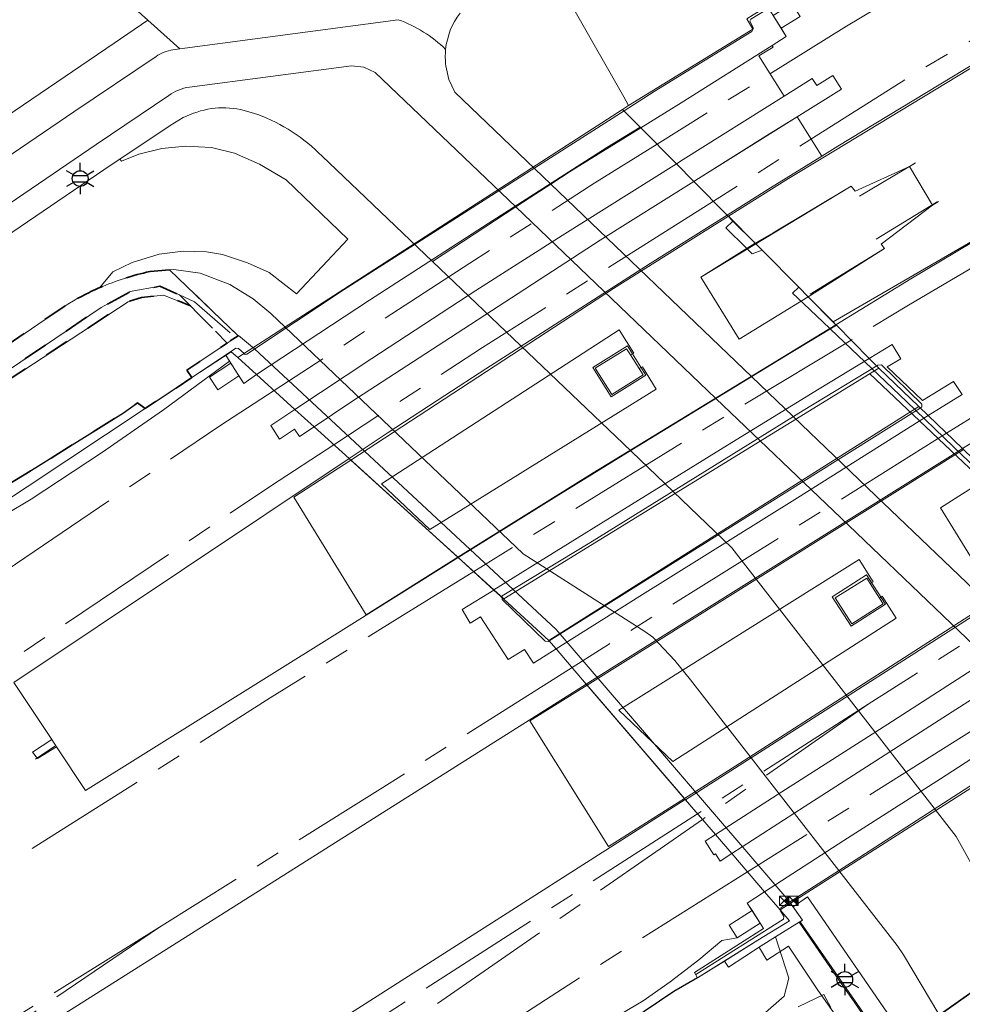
# Model space of a CAD drawing. Extents: x 105780 to 185197, y 477999 to 525027.
# Tile 271 of 562: x 107949 to 108025, y 478481 to 478561. Entities that reach past the tile are written whole.
import ezdxf
from ezdxf.enums import TextEntityAlignment as Align

# ---------------------------------------------------------------- set-up
doc = ezdxf.new("R2010")
doc.units = 0
doc.linetypes.add('AM-AS', pattern=[16, 10, -2, 2, -2])
doc.linetypes.add('XX-HIDDEN', pattern=[4, 2, -2])
for name, color, linetype, lineweight in [('B-GV-GR-GRAS_GAZON-G', 252, 'Continuous', 13), ('B-GV-GR-MATERIAALGRENS-G', 252, 'XX-HIDDEN', 35), ('B-RO-IE-MEUBILAIR_WEGMEUBILAIR-S', 252, 'Continuous', 25), ('B-RO-IE-TERREINAFSCHEIDING_KUNSTMATIG_HEKWERK-G', 252, 'IE-TERREINAFSCHEIDING-KUNSTMATIG', 18), ('B-RO-IE-TERREINAFSCHEIDING_KUNSTMATIG_SCHUTTING-G', 252, 'IE-TERREINAFSCHEIDING-KUNSTMATIG-DICHT', 18), ('B-WE-AM-AS_SPOOR-G', 252, 'AM-AS', 18), ('B-WE-KW-KUNSTWERK-GV', 170, 'Continuous', 18), ('B-WE-OG-BEBOUWING_OVERBOUWING-GV', 7, 'Continuous', 18), ('B-XX-KG-KADASTRAAL_BEBOUWING-G', 252, 'Continuous', 20), ('B1-WE-GW-TALUD_KRUIN-G', 252, 'Continuous', 25), ('B1-WE-IE-MEUBILAIR_WEGMEUBILAIR-G', 7, 'Continuous', 18), ('B1-WE-IE-MEUBILAIR_WEGMEUBILAIR-GV', 7, 'Continuous', 18), ('B1-WE-KW-KUNSTWERK_DEK-BRUG', 252, 'Continuous', 18), ('B1-WE-KW-KUNSTWERK_PERRON-GV', 252, 'Continuous', 18), ('B1-WE-OG-TERREIN_ERF-GV', 252, 'Continuous', 18), ('B1-WE-VH-VERHARDING_ASFALT-GV', 252, 'Continuous', 18), ('B1-WE-VH-VERHARDING_BETON-GV', 252, 'Continuous', 18), ('B1-WE-VH-VERHARDING_GESLOTEN-GV', 252, 'Continuous', 18), ('B1-WE-VH-VERHARDING_HALFVERHARDING-GV', 252, 'Continuous', 18), ('B1-WE-VH-VERHARDING_OPEN-GV', 252, 'Continuous', 18), ('B1-WE-VH-VERHARDING_SIERBESTRATING-GV', 252, 'Continuous', 18), ('B1-WE-VH-VERHARDING_STRAATBAKSTEEN-GV', 252, 'Continuous', 18), ('B1-WE-VH-VERHARDING_TEGEL-GV', 252, 'Continuous', 18), ('Default', 7, 'Continuous', 0)]:
    doc.layers.add(name, color=color, linetype=linetype, lineweight=lineweight)
doc.styles.add('NLCS-ISO', font='NLCS-ISO.ttf')
doc.linetypes.add('IE-TERREINAFSCHEIDING-KUNSTMATIG', pattern='A,4,[82,NLCS.SHX,S=0.75,R=90,X=0,Y=0],4,-2', length=10)
doc.linetypes.add('IE-TERREINAFSCHEIDING-KUNSTMATIG-DICHT', pattern='A,8,-1,[82,NLCS.SHX,S=0.75,R=90,X=0,Y=0],-1', length=10)

# ---------------------------------------------------------------- blocks, each defined once
blk = doc.blocks.new('B-SIE-WEG_LICHTMAST-SO')
at = {"ltscale": 0.1}
for p, q in [((0, 1.27), (0, 2.53)), ((-1.1, 0.63), (-2.19, 1.27)), ((1.1, 0.63), (2.19, 1.27)), ((-1.1, -0.63), (-2.19, -1.27)), ((0, -1.27), (0, -2.53)), ((1.1, -0.63), (2.19, -1.27))]:
    blk.add_line(p, q, dxfattribs=at)
at = {"flags": 128}
for points in [[(-1.16, 0.5), (1.16, 0.5)], [(-1.16, -0.5), (1.16, -0.5)]]:
    blk.add_lwpolyline(points, dxfattribs=at)
at = {"ltscale": 0.1}
blk.add_circle((0, 0), 1.27, dxfattribs=at)
at = {"style": 'NLCS-ISO'}
blk.add_attdef('TYPE', text='', height=1.8, dxfattribs=at).set_placement((0, 2.53), align=Align.BOTTOM_CENTER)
blk = doc.blocks.new('N-SKL-ET_OV_PUTKAST-SO')
at = {"ltscale": 0.5}
for points in [[(0, 0.375), (-0.375, 0), (0, -0.375)], [(0, 0.375), (-0.375, 0), (0, -0.375)], [(0.75, 0.375), (0.375, 0), (0.75, -0.375)], [(0.75, 0.375), (0.375, 0), (0.75, -0.375)]]:
    blk.add_hatch(color=256, dxfattribs=at).paths.add_polyline_path(points)
for p, q in [((-0.75, 0.375), (0, -0.375)), ((0, 0.375), (-0.75, -0.375)), ((0, 0.375), (0.75, -0.375)), ((0.75, 0.375), (0, -0.375))]:
    blk.add_line(p, q, dxfattribs=at)
at = {"ltscale": 0.5, "flags": 128}
for points in [[(-0.75, 0.375), (0, 0.375), (0, -0.375), (-0.75, -0.375)], [(0, 0.375), (0.75, 0.375), (0.75, -0.375), (0, -0.375)]]:
    blk.add_lwpolyline(points, close=True, dxfattribs=at)

msp = doc.modelspace()

# ---------------------------------------------------------------- linework, layer by layer
at = {"layer": 'B-GV-GR-GRAS_GAZON-G', "flags": 128}
for points in [[(107961.993, 478538.525), (107960.393, 478539.218), (107958.023, 478538.784), (107955.663, 478537.499), (107915.734, 478510.517), (107899.752, 478499.86), (107882.336, 478487.734), (107884.22, 478484.597), (107885.625, 478485.566), (107900.281, 478498.178), (107910.762, 478506.644), (107926.337, 478517.079), (107944.111, 478528.987), (107957.837, 478537.974), (107958.927, 478538.302), (107960.693, 478538.498), (107962.864, 478537.643)], [(107959.218, 478529.378), (107958.599, 478529.822), (107957.486, 478529.016), (107950.629, 478524.735), (107929.651, 478511.799), (107918.849, 478505.22), (107916.659, 478502.613), (107917.749, 478501.031), (107919.444, 478502.219), (107921.821, 478504.163), (107924.287, 478506.18)]]:
    msp.add_lwpolyline(points, close=True, dxfattribs=at)
msp.add_lwpolyline([(108007.058, 478478.798), (108010.694, 478481.994), (108011.09, 478483.453), (108010.003, 478486.775), (108008.857, 478486.068), (108006.212, 478484.337), (108005.893, 478484.829), (108003.734, 478483.486), (108001.808, 478482.367), (107991.17, 478475.213)], dxfattribs=at)
at = {"layer": 'B-GV-GR-MATERIAALGRENS-G', "flags": 128}
for points in [[(107899.752, 478499.86), (107915.734, 478510.517), (107955.663, 478537.499), (107958.023, 478538.784), (107960.393, 478539.218), (107961.993, 478538.525), (107962.864, 478537.643), (107965.829, 478534.64), (107966.719, 478535.234), (107966.718, 478535.235), (107961.181, 478540.532), (107959.592, 478540.402)], [(107952.78, 478537.653), (107944.611, 478532.087), (107927.037, 478520.181), (107914.765, 478511.846), (107904.778, 478505.032), (107893.834, 478497.605), (107883.325, 478490.436)]]:
    msp.add_lwpolyline(points, dxfattribs=at)
for points in [[(107959.592, 478540.402, 0.048707), (107955.567, 478539.108)], [(107955.567, 478539.108, 0.03628), (107952.78, 478537.653)]]:
    msp.add_lwpolyline(points, format="xyb", dxfattribs=at)
msp.add_lwpolyline([(107962.986, 478531.853), (107962.575, 478532.462), (107965.829, 478534.64), (107962.864, 478537.643), (107960.693, 478538.498), (107958.927, 478538.302), (107957.837, 478537.974), (107944.111, 478528.987), (107926.337, 478517.079), (107929.651, 478511.799), (107950.629, 478524.735), (107957.486, 478529.016), (107958.599, 478529.822), (107959.218, 478529.378)], close=True, dxfattribs=at)
at = {"layer": 'B-RO-IE-TERREINAFSCHEIDING_KUNSTMATIG_HEKWERK-G', "flags": 128}
for points in [[(107997.804, 478553.354), (108000.237, 478554.906), (108008.11, 478559.748), (108008.239, 478560.028), (108007.938, 478560.588), (108008.013, 478560.739), (108017.096, 478566.291)], [(108021.219, 478549.11), (108016.781, 478546.487)], [(108023.042, 478546.013), (108018.108, 478543.025)], [(107961.993, 478538.525), (107960.393, 478539.218), (107958.023, 478538.784), (107955.663, 478537.499), (107915.734, 478510.517), (107899.752, 478499.86), (107882.336, 478487.734), (107884.22, 478484.597), (107870.595, 478475.2), (107852.368, 478464.176), (107835.586, 478453.34), (107829.724, 478449.114), (107825.12, 478446.458), (107821.645, 478444.283), (107815.078, 478439.897), (107800.008, 478428.752), (107788.9, 478421.476), (107753.163, 478397.088), (107729.564, 478379.182), (107715.55, 478369.612), (107698.651, 478358.281), (107683.236, 478347.785), (107675.077, 478341.757), (107663.369, 478332.648), (107658.647, 478328.411), (107655.748, 478325.675), (107651.242, 478320.688), (107641.102, 478333.513), (107620.676, 478317.524), (107623.522, 478313.886), (107628.199, 478307.314), (107611.805, 478294.656), (107601.536, 478286.847), (107594.966, 478280.726)], [(107961.993, 478538.525), (107963.194, 478537.964), (107966.056, 478535.46)], [(107959.388, 478529.45), (107966.53, 478534.233), (107966.728, 478534.193), (107967.195, 478533.802)], [(108018.16, 478532.8), (108018.258, 478532.859), (108018.561, 478532.888), (108021.792, 478529.724), (108021.811, 478529.488), (108021.678, 478529.404)], [(107991.771, 478510.641), (107991.691, 478510.591), (107991.443, 478510.626), (107987.995, 478513.962), (107987.991, 478514.134)], [(107950.387, 478501.104), (107951.946, 478502.141)], [(108003.588, 478483.738), (108010.664, 478488.218), (108010.686, 478488.416), (108010.381, 478488.941), (108010.382, 478488.946)], [(108017.312, 478476.963), (108013.419, 478482.472), (108011.044, 478486.03), (108009.312, 478484.891), (108008.722, 478485.901)], [(108016.998, 478476.024), (108027.696, 478483.628), (108027.636, 478483.769), (108029.6, 478484.911)]]:
    msp.add_lwpolyline(points, dxfattribs=at)
at = {"layer": 'B-RO-IE-TERREINAFSCHEIDING_KUNSTMATIG_SCHUTTING-G', "flags": 128}
for points in [[(107997.684, 478553.474), (107998.176, 478553.777), (108008.191, 478559.943), (108007.704, 478560.768), (108008.213, 478561.105), (108010.497, 478562.465)], [(108010.456, 478560.015), (108011.985, 478560.969)], [(108010.456, 478560.015), (108010.878, 478559.342), (108009.732, 478558.622), (108002.398, 478554.015), (107999.153, 478552)], [(108002.026, 478549.09), (108002.565, 478549.43), (108010.703, 478554.548), (108012.966, 478555.972), (108013.326, 478555.395), (108014.624, 478556.212), (108015.323, 478555.094), (108011.745, 478552.886), (108003.794, 478547.898), (108003.433, 478547.67)], [(107968.192, 478532.097), (107977.285, 478538.107), (107986.857, 478544.273), (107996.425, 478550.391), (107999.105, 478552.039)], [(107971.282, 478529.294), (107977.47, 478533.401), (107985.853, 478538.889), (107992.828, 478543.303), (108002.026, 478549.09)], [(108003.979, 478539.949), (108016.112, 478547.279), (108016.418, 478546.878), (108020.796, 478548.864), (108021.287, 478549.158)], [(108003.433, 478547.67), (107995.882, 478542.932), (107984.351, 478535.449), (107975.797, 478529.883), (107972.836, 478527.885)], [(108023.147, 478546.047), (108022.665, 478545.76), (108018.535, 478542.607), (108018.785, 478542.266), (108012.81, 478538.574)], [(107966.718, 478535.235), (107966.728, 478535.242), (107968.015, 478534.184), (107992.344, 478511.541), (108011.089, 478489.689), (108012.187, 478488.122), (108011.913, 478487.953)], [(108017.568, 478533.398), (108019.398, 478534.527), (108020.104, 478533.374), (108018.999, 478532.727), (108021.855, 478529.999), (108024.345, 478531.552), (108025.041, 478530.486), (108022.309, 478528.796)], [(107966.679, 478533.469), (107966.161, 478533.939), (107962.986, 478531.853)], [(107965.727, 478533.654), (107966.127, 478533.023)], [(107966.127, 478533.023), (107964.412, 478531.895)], [(107987.323, 478514.741), (107991.005, 478517.032), (107998.978, 478521.986), (108006.494, 478526.629), (108013.516, 478530.939), (108017.568, 478533.398)], [(107965.077, 478530.882), (107966.776, 478531.999)], [(107966.776, 478531.999), (107967.17, 478531.379), (107968.192, 478532.097)], [(107988.121, 478514.016), (108018.347, 478532.611)], [(108043.546, 478508.186), (108043.171, 478507.949), (108017.616, 478532.161)], [(108021.546, 478529.531), (108018.347, 478532.611)], [(107962.986, 478531.853), (107959.218, 478529.378)], [(108021.546, 478529.531), (107991.738, 478510.679)], [(107971.282, 478529.294), (107969.348, 478527.991), (107970.032, 478526.884), (107971.255, 478527.703), (107971.667, 478527.111), (107972.836, 478527.885)], [(107992.328, 478509.992), (107999.084, 478514.253), (108011.777, 478522.178), (108022.309, 478528.796)], [(107987.311, 478514.733), (107984.753, 478513.167), (107985.416, 478512.071), (107986.243, 478512.575), (107988.473, 478509.125), (107989.794, 478509.948), (107990.511, 478508.85), (107992.328, 478509.992)], [(108005.166, 478495.026), (108010.514, 478498.465), (108019.065, 478503.917), (108027.058, 478509.077), (108036.52, 478515.124)], [(107991.738, 478510.679), (107988.11, 478514.003)], [(108037.998, 478513.702), (108036.102, 478512.492), (108024.245, 478504.91), (108012.313, 478497.257), (108006.481, 478493.494)], [(108009.125, 478490.411), (108015.502, 478494.545), (108023.299, 478499.513), (108028.735, 478503.027), (108034.543, 478506.732), (108040.973, 478510.84)], [(108042.444, 478509.424), (108010.383, 478488.945)], [(107948.629, 478507.278), (107951.693, 478502.678), (107952.076, 478502.101), (107954.42, 478498.582)], [(108005.166, 478495.026), (108004.336, 478494.492), (108005.049, 478493.398), (108005.18, 478493.484), (108005.552, 478492.894), (108006.481, 478493.494)], [(108009.125, 478490.411), (108007.722, 478489.506), (108008.115, 478488.894)], [(108006.274, 478487.72), (108008.115, 478488.894)], [(108008.762, 478487.889), (108009.041, 478487.456), (108003.469, 478483.917), (108003.734, 478483.486)], [(108006.212, 478484.337), (108008.857, 478486.068), (108010.003, 478486.775), (108011.913, 478487.953)], [(108006.915, 478486.712), (108008.762, 478487.889)], [(108003.734, 478483.486), (108008.59, 478486.507)]]:
    msp.add_lwpolyline(points, dxfattribs=at)
at = {"layer": 'B-WE-AM-AS_SPOOR-G', "flags": 128}
for points in [[(108248.001, 478673.42), (108246.629, 478672.916), (108231.656, 478667.128), (108217.773, 478661.622), (108199.536, 478654.09), (108190.264, 478650.149), (108174.269, 478643.202), (108159.934, 478636.727), (108149.831, 478632.043), (108140.915, 478627.836), (108120.787, 478618.054), (108101.647, 478608.371), (108085.434, 478599.838), (108067.653, 478590.197), (108058.275, 478585.016), (108045.316, 478577.594), (108040.705, 478575.052), (108025.443, 478566.083), (108015.739, 478560.172), (108000.463, 478550.668)], [(108250.263, 478667.776), (108243.346, 478665.156), (108228.284, 478659.291), (108210.395, 478652.073), (108187.827, 478642.484), (108174.214, 478636.524), (108159.058, 478629.639), (108136.252, 478618.84), (108122.709, 478612.19), (108107.926, 478604.706), (108093.171, 478597.095), (108067.591, 478583.244), (108058.912, 478578.352), (108021.421, 478556.502), (108005.001, 478546.086)], [(108254.922, 478656.146), (108236.277, 478648.311), (108200.116, 478632.132), (108187.722, 478626.423), (108163.958, 478615.14), (108154.517, 478610.553), (108132.967, 478599.797), (108111.351, 478588.635), (108088.823, 478576.614), (108056.865, 478558.887), (108044.572, 478551.792), (108020.732, 478537.687), (108016.098, 478534.882)], [(108256.48, 478652.257), (108248.42, 478648.908), (108237.365, 478644.004), (108201.644, 478627.472), (108165.325, 478609.692), (108127.439, 478589.472), (108098.62, 478573.247), (108060.91, 478550.395), (108029.564, 478530.969), (108023.795, 478527.367)], [(108000.463, 478550.668), (107995.461, 478547.556), (107985.379, 478541.085), (107969.603, 478530.817)], [(108005.001, 478546.086), (107986.397, 478534.285), (107974.42, 478526.448)], [(108016.098, 478534.882), (108005.709, 478528.592), (107985.691, 478516.223)], [(107969.603, 478530.817), (107965.311, 478528.024), (107864.19, 478459.52), (107835.298, 478439.774), (107810.071, 478422.355), (107799.345, 478414.798), (107778.622, 478400.002), (107754.83, 478382.889), (107722.632, 478359.287), (107713.466, 478352.492), (107687.502, 478332.988), (107663.322, 478314.589), (107635.553, 478293.042), (107612.393, 478274.843)], [(108023.795, 478527.367), (107996.635, 478510.406), (107993.615, 478508.491)], [(107974.42, 478526.448), (107969.411, 478523.171), (107945.299, 478506.987)], [(107985.691, 478516.223), (107979.748, 478512.551), (107969.299, 478506.032), (107945.732, 478491.109), (107929.649, 478480.853), (107882.862, 478450.782)], [(108034.949, 478516.637), (108017.482, 478505.529)], [(108039.489, 478512.268), (108025.934, 478503.463), (108007.748, 478492.016)], [(107993.615, 478508.491), (107978.158, 478498.687), (107960.368, 478487.556)], [(108017.482, 478505.529), (108003.735, 478496.694)], [(108017.482, 478505.529), (108004.121, 478496.244)], [(108003.735, 478496.694), (107977.051, 478479.546)], [(108004.121, 478496.244), (107977.973, 478478.073)], [(108007.748, 478492.016), (107994.718, 478483.814), (107969.298, 478467.383), (107949.255, 478454.612)], [(107960.368, 478487.556), (107919.613, 478462.085)], [(107960.368, 478487.556), (107920.582, 478460.525)]]:
    msp.add_lwpolyline(points, dxfattribs=at)
at = {"layer": 'B-WE-KW-KUNSTWERK-GV', "flags": 128}
for points in [[(108000.403, 478530.934), (107999.281, 478532.727), (107999.035, 478532.576), (107998.33, 478533.687), (107998.586, 478533.836), (107997.415, 478535.709), (107978.263, 478523.287), (107982.149, 478519.619)], [(108019.728, 478512.468), (108018.613, 478514.236), (108018.385, 478514.085), (108017.647, 478515.259), (108017.879, 478515.402), (108016.756, 478517.187), (107997.389, 478505.038), (108001.737, 478500.914)]]:
    msp.add_lwpolyline(points, close=True, dxfattribs=at)
at = {"layer": 'B-WE-OG-BEBOUWING_OVERBOUWING-GV', "flags": 128}
for points in [[(108006.217, 478544.859), (108006.417, 478544.657), (108008.374, 478542.68), (108008.933, 478542.117), (108011.876, 478539.145), (108012.646, 478538.367), (108014.657, 478536.337), (108014.871, 478536.121), (108020.923, 478539.813), (108042.115, 478552.438), (108063.844, 478565.031), (108057.921, 478575.632), (108042.786, 478566.967), (108030.046, 478559.408), (108013.819, 478549.576), (108011.043, 478547.894)], [(108006.217, 478544.859), (107996.965, 478539.041), (107975.791, 478525.204), (107984.424, 478517.373), (107995.307, 478524.188), (108014.871, 478536.121), (108012.646, 478538.367), (108011.876, 478539.145), (108008.933, 478542.117), (108008.374, 478542.68)], [(107994.836, 478507.068), (108002.666, 478497.941), (108007.096, 478500.746), (108033.702, 478517.837), (108031.53, 478519.925), (108030.76, 478520.665), (108027.66, 478523.648), (108027.367, 478523.93), (108025.151, 478526.062)], [(107984.424, 478517.373), (107984.346, 478517.444), (107975.791, 478525.204), (107971.21, 478522.211), (107977.023, 478512.739)], [(107994.836, 478507.068), (107990.226, 478504.18), (107996.542, 478494.063), (108002.666, 478497.941)]]:
    msp.add_lwpolyline(points, close=True, dxfattribs=at)
at = {"layer": 'B-XX-KG-KADASTRAAL_BEBOUWING-G', "flags": 128}
for points in [[(108010.73, 478562.623), (108010.336, 478563.968), (108017.079, 478568.158), (108015.197, 478571.15), (108014.024, 478573.015), (108014.417, 478573.368), (108002.97, 478569.477), (108003.319, 478568.93), (108001.452, 478568.103), (108000, 478567.459), (107998.329, 478566.719), (107996.016, 478565.694), (107992.341, 478564.065), (107997.779, 478554.477), (107998.176, 478553.777), (108008.191, 478559.943), (108007.704, 478560.768), (108008.218, 478561.097), (108008.213, 478561.105)], [(108020.444, 478478.549), (108012.581, 478490.001), (108011.43, 478489.203), (108012.187, 478488.122), (108011.994, 478488.003), (108019.175, 478477.643)]]:
    msp.add_lwpolyline(points, close=True, dxfattribs=at)
at = {"layer": 'B1-WE-GW-TALUD_KRUIN-G', "flags": 128}
for points in [[(107929.651, 478511.799), (107950.629, 478524.735), (107957.486, 478529.016), (107958.599, 478529.822), (107959.218, 478529.378)], [(108003.734, 478483.486), (108001.808, 478482.367), (107991.17, 478475.213), (107987.655, 478472.85), (107981.058, 478469.048), (107971.055, 478462.432), (107963.634, 478457.551), (107956.874, 478453.004), (107956.262, 478451.895)]]:
    msp.add_lwpolyline(points, dxfattribs=at)
at = {"layer": 'B1-WE-IE-MEUBILAIR_WEGMEUBILAIR-G', "flags": 128}
for points in [[(107967.195, 478533.802), (107967.282, 478533.729), (107967.402, 478533.736), (107975.258, 478538.97), (107997.804, 478553.354)], [(107987.988, 478514.264), (107995.035, 478518.54), (108012.229, 478529.205), (108018.16, 478532.8)], [(108021.678, 478529.404), (108010.93, 478522.64), (107991.771, 478510.641)], [(107987.991, 478514.134), (107987.988, 478514.264)], [(108010.382, 478488.946), (108010.452, 478489.159), (108016.794, 478493.207), (108033.162, 478503.767), (108042.288, 478509.574)]]:
    msp.add_lwpolyline(points, dxfattribs=at)
at = {"layer": 'B1-WE-IE-MEUBILAIR_WEGMEUBILAIR-GV', "flags": 128}
for points in [[(108011.351, 478561.982), (108009.822, 478561.028), (108010.456, 478560.015), (108011.985, 478560.969)], [(107965.077, 478530.882), (107966.776, 478531.999), (107966.127, 478533.023), (107964.412, 478531.895)], [(108006.274, 478487.72), (108006.915, 478486.712), (108008.762, 478487.889), (108008.115, 478488.894)]]:
    msp.add_lwpolyline(points, close=True, dxfattribs=at)
at = {"layer": 'B1-WE-KW-KUNSTWERK_DEK-BRUG', "flags": 128}
msp.add_lwpolyline([(107968.192, 478532.097), (107971.282, 478529.294), (107972.836, 478527.885), (107975.651, 478525.331), (107975.791, 478525.204), (107984.346, 478517.444), (107984.424, 478517.373), (107984.439, 478517.359), (107987.323, 478514.741), (107988.121, 478514.016), (108018.345, 478532.613), (108017.568, 478533.398), (108014.911, 478536.081), (108014.871, 478536.121), (108014.661, 478536.333), (108014.656, 478536.338), (108013.253, 478537.755), (108012.646, 478538.367), (108011.876, 478539.145), (108008.933, 478542.117), (108008.374, 478542.68), (108006.417, 478544.657), (108006.119, 478544.958), (108003.433, 478547.67), (108002.026, 478549.09), (107999.153, 478552), (107999.105, 478552.039), (107997.684, 478553.474), (107966.679, 478533.469)], close=True, dxfattribs=at)
for points in [[(108025.079, 478526.131), (108022.309, 478528.796), (108021.546, 478529.531), (107991.738, 478510.679), (107992.328, 478509.992), (107994.757, 478507.16), (107994.836, 478507.068), (108002.666, 478497.941), (108002.742, 478497.852), (108002.758, 478497.833), (108005.166, 478495.026), (108006.481, 478493.494), (108009.125, 478490.411), (108010.383, 478488.945), (108042.444, 478509.424)], [(108080.045, 478515.491), (108060.075, 478502.195), (108059.228, 478501.631), (108057.807, 478500.697), (108056.999, 478501.468), (108056.138, 478500.929), (108054.749, 478502.839), (108052.339, 478501.037), (108046.83, 478497.417), (108043.982, 478495.545), (108039.86, 478492.836), (108033.9, 478488.686), (108029.653, 478485.046), (108019.175, 478477.643)]]:
    msp.add_lwpolyline(points, dxfattribs=at)
at = {"layer": 'B1-WE-KW-KUNSTWERK_PERRON-GV', "flags": 128}
msp.add_lwpolyline([(108034.496, 478562.269), (108028.312, 478558.552), (108015.044, 478550.506), (108013.74, 478549.702), (108009.603, 478547.149), (108006.399, 478545.134), (108006.119, 478544.958), (108006.561, 478544.476), (108008.374, 478542.68), (108009.809, 478543.533), (108016.112, 478547.279), (108016.418, 478546.878), (108020.796, 478548.864), (108022.665, 478545.76), (108018.535, 478542.607), (108018.785, 478542.266), (108012.855, 478538.5), (108012.646, 478538.367), (108013.249, 478537.759), (108014.656, 478536.338), (108041.789, 478552.093), (108076.16, 478571.58)], dxfattribs=at)
for points in [[(108003.979, 478539.949), (108008.374, 478542.68), (108006.417, 478544.657), (108006.119, 478544.958), (107999.899, 478541.046), (107986.668, 478532.564), (107983.376, 478530.418), (107978.792, 478527.42), (107975.651, 478525.331), (107975.791, 478525.204), (107984.346, 478517.444), (107984.424, 478517.373), (107984.439, 478517.359), (107992.33, 478522.26), (107998.442, 478526.032), (108011.143, 478533.806), (108014.911, 478536.081), (108014.871, 478536.121), (108014.661, 478536.333), (108014.656, 478536.338), (108013.253, 478537.755), (108012.646, 478538.367), (108007.073, 478534.963)], [(107999.035, 478532.576), (107999.281, 478532.727), (108000.403, 478530.934), (107982.149, 478519.619), (107978.263, 478523.287), (107997.415, 478535.709), (107998.586, 478533.836), (107998.33, 478533.687)], [(108023.295, 478521.346), (108027.367, 478523.93), (108025.151, 478526.062), (108025.079, 478526.131), (108024.112, 478525.527), (108006.623, 478514.595), (107996.999, 478508.568), (107994.757, 478507.16), (107994.836, 478507.068), (108002.666, 478497.941), (108002.742, 478497.852), (108002.758, 478497.833), (108033.839, 478517.704), (108033.702, 478517.837), (108033.697, 478517.841), (108031.53, 478519.925), (108026.289, 478516.523)], [(107951.693, 478502.678), (107952.076, 478502.101), (107954.42, 478498.582), (107974.299, 478510.983), (107984.439, 478517.359), (107975.651, 478525.331), (107948.629, 478507.278)], [(108018.385, 478514.085), (108018.613, 478514.236), (108019.728, 478512.468), (108001.737, 478500.914), (107997.389, 478505.038), (108016.756, 478517.187), (108017.879, 478515.402), (108017.647, 478515.259)], [(107957.856, 478472.731), (107958.27, 478472.092), (107959.483, 478470.223), (108002.742, 478497.852), (107994.757, 478507.16), (107952.745, 478480.61)]]:
    msp.add_lwpolyline(points, close=True, dxfattribs=at)
at = {"layer": 'B1-WE-OG-TERREIN_ERF-GV', "flags": 128}
msp.add_lwpolyline([(107909.439, 478546.203), (107918.864, 478532.294), (107919.717, 478532.919), (107919.377, 478533.413), (107919.507, 478533.493), (107956.716, 478558.821), (107959.428, 478560.673), (107953.824, 478565.722), (107952.869, 478564.641), (107951.984, 478565.443), (107989.13, 478606.63), (107988.316, 478607.379), (107993.928, 478613.578), (107993.991, 478613.521)], dxfattribs=at)
at = {"layer": 'B1-WE-VH-VERHARDING_ASFALT-GV', "flags": 128}
for points in [[(107955.567, 478539.108), (107956.605, 478540.369), (107958.164, 478541.127), (107960.354, 478541.798), (107962.284, 478542.042), (107964.166, 478541.99), (107965.439, 478541.782), (107967.471, 478541.111), (107969.217, 478540.339), (107971.418, 478538.601), (107975.56, 478543.025), (107970.574, 478547.809), (107968.438, 478549.061), (107966.423, 478549.944), (107964.571, 478550.397), (107962.472, 478550.521), (107960.574, 478550.328), (107958.7, 478549.868), (107957.304, 478549.312), (107957.173, 478549.451), (107956.47, 478548.992), (107895.436, 478507.417)], [(107927.037, 478520.181), (107944.611, 478532.087), (107952.78, 478537.653)]]:
    msp.add_lwpolyline(points, dxfattribs=at)
at = {"layer": 'B1-WE-VH-VERHARDING_ASFALT-GV'}
msp.add_lwpolyline([(107952.78, 478537.653, -0.03628), (107955.567, 478539.108)], format="xyb", dxfattribs=at)
at = {"layer": 'B1-WE-VH-VERHARDING_BETON-GV'}
for points in [[(107967.755, 478553.214, 0.179449), (107963.124, 478553.161)], [(107973.474, 478549.701, 0.109908), (107968.287, 478553.06)], [(107955.567, 478539.108, -0.048707), (107959.592, 478540.402)]]:
    msp.add_lwpolyline(points, format="xyb", dxfattribs=at)
at = {"layer": 'B1-WE-VH-VERHARDING_BETON-GV', "flags": 128}
for points in [[(107963.124, 478553.161), (107962.284, 478552.81), (107961.243, 478552.178), (107957.173, 478549.451), (107957.304, 478549.312), (107958.7, 478549.868), (107960.574, 478550.328), (107962.472, 478550.521), (107964.571, 478550.397), (107966.423, 478549.944), (107968.438, 478549.061), (107970.574, 478547.809), (107975.56, 478543.025), (107971.418, 478538.601), (107969.217, 478540.339), (107967.471, 478541.111), (107965.439, 478541.782), (107964.166, 478541.99), (107962.284, 478542.042), (107960.354, 478541.798), (107958.164, 478541.127), (107956.605, 478540.369), (107955.567, 478539.108)], [(107968.287, 478553.06), (107967.755, 478553.214)], [(107982.364, 478541.22), (107976.384, 478546.929), (107973.474, 478549.701)], [(108032.174, 478481.196), (108024.577, 478494.857), (108006.489, 478518.142), (107997.732, 478526.551), (107982.364, 478541.22)], [(107959.592, 478540.402), (107961.181, 478540.532), (107961.518, 478540.565), (107963.656, 478540.267), (107966.043, 478539.373), (107967.933, 478538.216), (107969.336, 478537.023), (107989.672, 478517.659), (107999.483, 478511.405), (108000.128, 478510.938), (108001.909, 478509.059), (108003.159, 478507.487), (108019.811, 478486.075), (108020.32, 478485.342), (108032.312, 478465.215)], [(108052.368, 478477.033), (108061.045, 478483.092), (108063.153, 478484.564), (108063.23, 478485.142), (108065.694, 478487.025), (108068.06, 478488.726), (108066.463, 478491.038), (108067.263, 478491.588), (108059.259, 478499.048), (108059.777, 478499.452), (108059.195, 478500.237), (108058.611, 478499.929), (108057.807, 478500.697), (108056.999, 478501.468), (108056.138, 478500.929), (108054.749, 478502.839), (108052.339, 478501.037), (108046.83, 478497.417), (108043.982, 478495.545), (108039.86, 478492.836), (108033.9, 478488.686), (108029.653, 478485.046), (108020.444, 478478.549)]]:
    msp.add_lwpolyline(points, dxfattribs=at)
at = {"layer": 'B1-WE-VH-VERHARDING_GESLOTEN-GV', "flags": 128}
for points in [[(108008.218, 478561.097), (108007.704, 478560.768), (108008.191, 478559.943), (107998.176, 478553.777), (107997.684, 478553.474), (107999.105, 478552.039), (107999.153, 478552), (108002.398, 478554.015), (108009.732, 478558.622), (108010.878, 478559.342), (108009.822, 478561.028), (108009.544, 478561.472), (108017.231, 478566.135), (108017.034, 478566.445), (108011.953, 478563.35), (108010.735, 478562.608), (108010.73, 478562.623), (108008.213, 478561.105)], [(108002.026, 478549.09), (108003.433, 478547.67), (108003.794, 478547.898), (108009.52, 478551.513), (108011.745, 478552.886), (108015.323, 478555.094), (108014.624, 478556.212), (108013.326, 478555.395), (108012.966, 478555.972), (108010.703, 478554.548), (108002.565, 478549.43)], [(107999.105, 478552.039), (107997.684, 478553.474), (107966.679, 478533.469), (107968.192, 478532.097), (107977.285, 478538.107), (107986.857, 478544.273), (107996.425, 478550.391)], [(108002.026, 478549.09), (107992.828, 478543.303), (107985.853, 478538.889), (107977.47, 478533.401), (107971.282, 478529.294), (107972.836, 478527.885), (107975.797, 478529.883), (107984.351, 478535.449), (107995.882, 478542.932), (108003.433, 478547.67)], [(108008.374, 478542.68), (108008.933, 478542.117), (108011.876, 478539.145), (108012.646, 478538.367), (108012.855, 478538.5), (108018.785, 478542.266), (108018.535, 478542.607), (108022.665, 478545.76), (108020.796, 478548.864), (108016.418, 478546.878), (108016.112, 478547.279), (108009.809, 478543.533)], [(108006.561, 478544.476), (108006.005, 478543.929), (108006.036, 478543.897), (108007.609, 478542.338), (108008.127, 478541.825), (108008.933, 478542.117), (108008.374, 478542.68)], [(108012.646, 478538.367), (108011.876, 478539.145), (108008.933, 478542.117), (108008.374, 478542.68), (108003.979, 478539.949), (108007.073, 478534.963)], [(108021.546, 478529.531), (108018.347, 478532.611), (108018.345, 478532.613), (108017.568, 478533.398), (108014.911, 478536.081), (108014.871, 478536.121), (108014.656, 478536.338), (108013.249, 478537.759), (108012.646, 478538.367), (108011.876, 478539.145), (108011.378, 478538.663), (108012.266, 478537.823), (108014.373, 478535.817), (108014.437, 478535.756), (108020.56, 478529.927), (108024.345, 478526.277), (108026.225, 478524.464), (108026.674, 478524.032), (108027.253, 478523.473), (108027.66, 478523.648), (108027.367, 478523.93), (108025.151, 478526.062), (108025.079, 478526.131), (108022.309, 478528.796)], [(108012.187, 478488.122), (108011.089, 478489.689), (107992.344, 478511.541), (107968.015, 478534.184), (107966.728, 478535.242), (107966.718, 478535.235), (107966.719, 478535.234), (107965.829, 478534.64), (107962.575, 478532.462), (107962.986, 478531.853), (107965.727, 478533.654), (107966.161, 478533.939), (107966.56, 478533.577), (107966.679, 478533.469), (107968.192, 478532.097), (107971.282, 478529.294), (107972.836, 478527.885), (107975.651, 478525.331), (107984.439, 478517.359), (107987.311, 478514.733), (107988.11, 478514.003), (107991.738, 478510.679), (107992.328, 478509.992), (107994.757, 478507.16), (108002.742, 478497.852), (108005.166, 478495.026), (108006.481, 478493.494), (108009.125, 478490.411), (108010.383, 478488.945), (108011.123, 478488.082), (108008.59, 478486.507), (108005.893, 478484.829), (108006.212, 478484.337), (108008.857, 478486.068), (108010.003, 478486.775), (108011.913, 478487.953)], [(107995.489, 478532.616), (107998.015, 478534.185), (107998.33, 478533.687), (107998.586, 478533.836), (107997.415, 478535.709), (107978.263, 478523.287), (107982.149, 478519.619), (108000.403, 478530.934), (107999.281, 478532.727), (107999.035, 478532.576), (107999.342, 478532.091), (107996.825, 478530.501)], [(107999.55, 478532.043), (107998.074, 478534.411), (107995.282, 478532.671), (107996.758, 478530.303)], [(108018.347, 478532.611), (108021.546, 478529.531), (108022.309, 478528.796), (108025.041, 478530.486), (108024.345, 478531.552), (108021.855, 478529.999), (108018.999, 478532.727), (108020.104, 478533.374), (108019.398, 478534.527), (108017.568, 478533.398), (108018.345, 478532.613)], [(107968.192, 478532.097), (107966.679, 478533.469), (107966.56, 478533.577), (107966.161, 478533.939), (107965.727, 478533.654), (107966.026, 478533.182), (107967.17, 478531.379)], [(107999.035, 478532.576), (107998.33, 478533.687), (107998.015, 478534.185), (107995.489, 478532.616), (107996.825, 478530.501), (107999.342, 478532.091)], [(108017.568, 478533.398), (108013.516, 478530.939), (108006.494, 478526.629), (107998.978, 478521.986), (107991.005, 478517.032), (107987.323, 478514.741), (107988.121, 478514.016), (108018.345, 478532.613)], [(107991.738, 478510.679), (107992.328, 478509.992), (107999.084, 478514.253), (108011.777, 478522.178), (108022.309, 478528.796), (108021.546, 478529.531)], [(107972.836, 478527.885), (107971.282, 478529.294), (107969.348, 478527.991), (107970.032, 478526.884), (107971.255, 478527.703), (107971.667, 478527.111)], [(108027.367, 478523.93), (108023.295, 478521.346), (108026.289, 478516.523), (108031.53, 478519.925), (108030.76, 478520.665), (108027.66, 478523.648)], [(108017.368, 478515.701), (108017.647, 478515.259), (108017.879, 478515.402), (108016.756, 478517.187), (107997.389, 478505.038), (108001.737, 478500.914), (108019.728, 478512.468), (108018.613, 478514.236), (108018.385, 478514.085), (108018.683, 478513.612), (108016.151, 478512.004), (108014.824, 478514.098)], [(108018.87, 478513.602), (108017.349, 478515.968), (108014.576, 478514.184), (108016.097, 478511.818)], [(108018.385, 478514.085), (108017.647, 478515.259), (108017.368, 478515.701), (108014.824, 478514.098), (108016.151, 478512.004), (108018.683, 478513.612)], [(107991.738, 478510.679), (107988.11, 478514.003), (107987.311, 478514.733), (107984.753, 478513.167), (107985.416, 478512.071), (107986.243, 478512.575), (107988.473, 478509.125), (107989.794, 478509.948), (107990.511, 478508.85), (107992.328, 478509.992)], [(108006.481, 478493.494), (108012.313, 478497.257), (108024.245, 478504.91), (108036.102, 478512.492), (108037.998, 478513.702), (108036.52, 478515.124), (108027.058, 478509.077), (108019.065, 478503.917), (108010.514, 478498.465), (108005.166, 478495.026)], [(108040.973, 478510.84), (108034.543, 478506.732), (108028.735, 478503.027), (108023.299, 478499.513), (108015.502, 478494.545), (108009.125, 478490.411), (108010.383, 478488.945), (108042.444, 478509.424)], [(108005.166, 478495.026), (108004.336, 478494.492), (108005.049, 478493.398), (108005.18, 478493.484), (108005.552, 478492.894), (108006.481, 478493.494)], [(108008.59, 478486.507), (108011.123, 478488.082), (108010.383, 478488.945), (108009.125, 478490.411), (108007.722, 478489.506), (108008.762, 478487.889), (108009.041, 478487.456), (108003.469, 478483.917), (108003.734, 478483.486), (108005.893, 478484.829)]]:
    msp.add_lwpolyline(points, close=True, dxfattribs=at)
at = {"layer": 'B1-WE-VH-VERHARDING_HALFVERHARDING-GV', "flags": 128}
for points in [[(108076.16, 478571.58), (108041.789, 478552.093), (108014.656, 478536.338), (108014.871, 478536.121), (108014.911, 478536.081), (108017.568, 478533.398), (108019.398, 478534.527), (108020.104, 478533.374), (108018.999, 478532.727), (108021.855, 478529.999), (108024.345, 478531.552), (108025.041, 478530.486), (108022.309, 478528.796), (108025.079, 478526.131), (108081.122, 478560.78)], [(108009.822, 478561.028), (108010.878, 478559.342), (108009.732, 478558.622), (108009.81, 478558.495), (108008.675, 478557.784), (108010.703, 478554.548), (108012.966, 478555.972), (108013.326, 478555.395), (108014.624, 478556.212), (108015.323, 478555.094), (108011.745, 478552.886), (108013.74, 478549.702), (108015.044, 478550.506), (108028.312, 478558.552), (108034.496, 478562.269)], [(107952.745, 478480.61), (107994.757, 478507.16), (107992.328, 478509.992), (107990.511, 478508.85), (107989.794, 478509.948), (107988.473, 478509.125), (107986.243, 478512.575), (107985.416, 478512.071), (107984.753, 478513.167), (107987.311, 478514.733), (107984.439, 478517.359), (107974.299, 478510.983), (107954.42, 478498.582), (107952.076, 478502.101), (107950.549, 478501.155), (107950.15, 478501.673), (107951.693, 478502.678), (107948.629, 478507.278), (107975.651, 478525.331), (107972.836, 478527.885), (107971.667, 478527.111), (107971.255, 478527.703), (107970.032, 478526.884), (107969.348, 478527.991), (107971.282, 478529.294), (107968.192, 478532.097), (107967.17, 478531.379), (107966.026, 478533.182), (107960.707, 478529.248), (107955.702, 478525.786), (107950.023, 478522.068), (107943.803, 478518.357)], [(107993.03, 478477.879), (107999.336, 478481.626), (108001.521, 478483.156), (108003.818, 478484.938), (108005.685, 478486.493), (108006.915, 478486.712), (108008.762, 478487.889), (108007.722, 478489.506), (108009.125, 478490.411), (108006.481, 478493.494), (108005.552, 478492.894), (108005.18, 478493.484), (108005.049, 478493.398), (108004.336, 478494.492), (108005.166, 478495.026), (108002.742, 478497.852), (107959.483, 478470.223)]]:
    msp.add_lwpolyline(points, dxfattribs=at)
for points in [[(108010.703, 478554.548), (108008.675, 478557.784), (108009.81, 478558.495), (108009.732, 478558.622), (108002.398, 478554.015), (107999.153, 478552), (108002.026, 478549.09), (108002.565, 478549.43)], [(108013.74, 478549.702), (108011.745, 478552.886), (108009.52, 478551.513), (108003.794, 478547.898), (108003.433, 478547.67), (108006.119, 478544.958), (108006.399, 478545.134), (108009.603, 478547.149)], [(107971.282, 478529.294), (107977.47, 478533.401), (107985.853, 478538.889), (107992.828, 478543.303), (108002.026, 478549.09), (107999.153, 478552), (107999.105, 478552.039), (107996.425, 478550.391), (107986.857, 478544.273), (107977.285, 478538.107), (107968.192, 478532.097)], [(107972.836, 478527.885), (107975.651, 478525.331), (107978.792, 478527.42), (107983.376, 478530.418), (107986.668, 478532.564), (107999.899, 478541.046), (108006.119, 478544.958), (108003.433, 478547.67), (107995.882, 478542.932), (107984.351, 478535.449), (107975.797, 478529.883)], [(108014.911, 478536.081), (108011.143, 478533.806), (107998.442, 478526.032), (107992.33, 478522.26), (107984.439, 478517.359), (107987.323, 478514.741), (107991.005, 478517.032), (107998.978, 478521.986), (108006.494, 478526.629), (108013.516, 478530.939), (108017.568, 478533.398)], [(108025.079, 478526.131), (108022.309, 478528.796), (108011.777, 478522.178), (107999.084, 478514.253), (107992.328, 478509.992), (107994.757, 478507.16), (107996.999, 478508.568), (108006.623, 478514.595), (108024.112, 478525.527)], [(108036.52, 478515.124), (108033.839, 478517.704), (108002.758, 478497.833), (108005.166, 478495.026), (108010.514, 478498.465), (108019.065, 478503.917), (108027.058, 478509.077)], [(108037.998, 478513.702), (108036.102, 478512.492), (108024.245, 478504.91), (108012.313, 478497.257), (108006.481, 478493.494), (108009.125, 478490.411), (108015.502, 478494.545), (108023.299, 478499.513), (108028.735, 478503.027), (108034.543, 478506.732), (108040.973, 478510.84)]]:
    msp.add_lwpolyline(points, close=True, dxfattribs=at)
at = {"layer": 'B1-WE-VH-VERHARDING_OPEN-GV', "flags": 128}
msp.add_lwpolyline([(107951.693, 478502.678), (107950.15, 478501.673), (107950.549, 478501.155), (107952.076, 478502.101)], close=True, dxfattribs=at)
msp.add_lwpolyline([(108014.48, 478481.087), (108013.894, 478482.143), (108011.846, 478481.141)], dxfattribs=at)
at = {"layer": 'B1-WE-VH-VERHARDING_SIERBESTRATING-GV', "flags": 128}
msp.add_lwpolyline([(107993.991, 478613.521), (107993.928, 478613.578), (107988.316, 478607.379), (107989.13, 478606.63), (107951.984, 478565.443), (107952.869, 478564.641), (107953.824, 478565.722), (107959.428, 478560.673), (107962.017, 478558.342), (107979.612, 478560.703)], dxfattribs=at)
at = {"layer": 'B1-WE-VH-VERHARDING_STRAATBAKSTEEN-GV', "flags": 128}
for points in [[(107983.448, 478556.986), (107983.7, 478555.886), (107984.161, 478554.857), (107991.896, 478547.447), (107993.549, 478548.52), (107999.153, 478552), (107999.105, 478552.039), (107997.684, 478553.474), (107998.176, 478553.777), (107997.779, 478554.477), (107992.341, 478564.065), (107996.016, 478565.694), (107998.329, 478566.719), (108000, 478567.459), (108001.452, 478568.103), (108003.319, 478568.93), (108002.97, 478569.477), (108014.417, 478573.368), (108015.253, 478573.699), (108011.57, 478580.527), (108025.245, 478595.675), (108023.06, 478638.235), (108019.604, 478638.065), (108021.37, 478603.622)], [(108026.225, 478524.464), (108024.345, 478526.277), (108020.56, 478529.927), (108014.437, 478535.756), (108014.373, 478535.817), (108012.266, 478537.823), (108011.378, 478538.663), (108011.876, 478539.145), (108008.933, 478542.117), (108008.127, 478541.825), (108007.609, 478542.338), (108006.036, 478543.897), (108006.005, 478543.929), (108006.561, 478544.476), (108006.119, 478544.958), (108003.433, 478547.67), (108002.026, 478549.09), (107999.153, 478552), (107993.549, 478548.52), (107991.896, 478547.447), (108008.102, 478531.922), (108018.077, 478522.366), (108034.58, 478506.556)], [(108057.19, 478480.4), (108052.577, 478484.823), (108047.095, 478490.078), (108042.446, 478494.536), (108041.154, 478495.774), (108038.285, 478498.525), (108031.763, 478504.766), (108015.268, 478520.55), (108005.212, 478530.172), (107989.081, 478545.608), (107982.364, 478541.22), (107997.732, 478526.551), (108006.489, 478518.142), (108024.577, 478494.857), (108032.174, 478481.196)], [(108020.32, 478485.342), (108019.811, 478486.075), (108003.159, 478507.487), (108001.909, 478509.059), (108000.128, 478510.938), (107999.483, 478511.405), (107989.672, 478517.659), (107969.336, 478537.023), (107967.933, 478538.216), (107966.043, 478539.373), (107963.656, 478540.267), (107961.518, 478540.565), (107961.181, 478540.532), (107966.718, 478535.235), (107966.728, 478535.242), (107968.015, 478534.184), (107992.344, 478511.541), (108011.089, 478489.689), (108012.187, 478488.122), (108011.913, 478487.953), (108015.38, 478482.925), (108016.146, 478481.813), (108018.841, 478477.905)], [(108056.595, 478434.893), (108058.04, 478433.337), (108058.245, 478433.611), (108064.673, 478427.852), (108064.506, 478427.666), (108065.927, 478426.41), (108093.671, 478401.722), (108098.934, 478403.069), (108078.509, 478421.446), (108061.294, 478436.858), (108057.782, 478439.675), (108052.154, 478444.19), (108042.836, 478451.66), (108039.613, 478455.81), (108032.312, 478465.215), (108020.32, 478485.342)]]:
    msp.add_lwpolyline(points, dxfattribs=at)
at = {"layer": 'B1-WE-VH-VERHARDING_STRAATBAKSTEEN-GV'}
for points in [[(107984.589, 478561.227, 0.138999), (107983.431, 478558.306)], [(107983.431, 478558.306, 0.058343), (107983.448, 478556.986)]]:
    msp.add_lwpolyline(points, format="xyb", dxfattribs=at)
at = {"layer": 'B1-WE-VH-VERHARDING_STRAATBAKSTEEN-GV', "flags": 128}
for points in [[(107999.55, 478532.043), (107996.758, 478530.303), (107995.282, 478532.671), (107998.074, 478534.411)], [(108018.87, 478513.602), (108016.097, 478511.818), (108014.576, 478514.184), (108017.349, 478515.968)]]:
    msp.add_lwpolyline(points, close=True, dxfattribs=at)
at = {"layer": 'B1-WE-VH-VERHARDING_TEGEL-GV', "flags": 128}
for points in [[(107961.459, 478558.267), (107962.017, 478558.342), (107959.428, 478560.673), (107956.716, 478558.821), (107919.507, 478533.493), (107919.377, 478533.413), (107919.717, 478532.919), (107918.864, 478532.294), (107903.387, 478521.749)], [(107979.612, 478560.703), (107962.017, 478558.342), (107961.459, 478558.267)], [(107960.092, 478557.725), (107953.474, 478553.282), (107904.652, 478520.009)], [(107953.474, 478553.282), (107960.092, 478557.725)], [(107962.786, 478555.264), (107975.839, 478556.976), (107976.835, 478556.875), (107977.745, 478556.456), (107989.081, 478545.608), (107990.702, 478546.667), (107991.896, 478547.447), (107984.161, 478554.857), (107983.7, 478555.886), (107983.448, 478556.986)], [(107973.474, 478549.701), (107976.384, 478546.929), (107982.364, 478541.22), (107989.081, 478545.608), (107977.745, 478556.456), (107976.835, 478556.875), (107975.839, 478556.976), (107962.786, 478555.264)], [(107961.117, 478554.6), (107955.28, 478550.647), (107905.656, 478516.824), (107905.772, 478516.652), (107894.521, 478509.023)], [(107955.28, 478550.647), (107961.117, 478554.6)], [(107904.652, 478520.009), (107953.474, 478553.282)], [(107957.173, 478549.451), (107961.243, 478552.178), (107962.284, 478552.81), (107963.124, 478553.161)], [(107967.755, 478553.214), (107968.287, 478553.06)], [(107905.656, 478516.824), (107955.28, 478550.647)], [(107895.436, 478507.417), (107956.47, 478548.992), (107957.173, 478549.451)], [(108065.934, 478476.503), (108059.897, 478482.29), (108055.272, 478486.724), (108049.803, 478491.966), (108045.22, 478496.359), (108043.859, 478497.663), (108039.23, 478502.101), (108034.58, 478506.556), (108018.077, 478522.366), (108008.102, 478531.922), (107991.896, 478547.447), (107990.702, 478546.667), (107989.081, 478545.608), (108005.212, 478530.172), (108015.268, 478520.55), (108031.763, 478504.766), (108038.285, 478498.525), (108041.154, 478495.774), (108042.446, 478494.536), (108047.095, 478490.078), (108052.577, 478484.823), (108057.19, 478480.4)]]:
    msp.add_lwpolyline(points, dxfattribs=at)
at = {"layer": 'B1-WE-VH-VERHARDING_TEGEL-GV'}
for points in [[(107983.431, 478558.306, 0.107506), (107979.612, 478560.703)], [(107979.612, 478560.703, -0.107506), (107983.431, 478558.306)], [(107983.431, 478558.306, -0.138999), (107984.589, 478561.227)], [(107961.459, 478558.267, 0.131583), (107960.092, 478557.725)], [(107960.092, 478557.725, -0.131583), (107961.459, 478558.267)], [(107983.448, 478556.986, -0.058343), (107983.431, 478558.306)], [(107961.117, 478554.6, -0.123231), (107962.786, 478555.264)], [(107962.786, 478555.264, 0.123231), (107961.117, 478554.6)], [(107963.124, 478553.161, -0.179449), (107967.755, 478553.214)], [(107968.287, 478553.06, -0.109908), (107973.474, 478549.701)]]:
    msp.add_lwpolyline(points, format="xyb", dxfattribs=at)

# ---------------------------------------------------------------- block references
at = {"layer": 'B-RO-IE-MEUBILAIR_WEGMEUBILAIR-S', "xscale": 0.5, "yscale": 0.5, "zscale": 0.5}
for p in [(107953.985, 478547.897), (108015.591, 478483.343)]:
    msp.add_blockref('B-SIE-WEG_LICHTMAST-SO', p, dxfattribs=at)
at = {"layer": 'Default', "color": 1, "linetype": 'Continuous', "lineweight": 0}
msp.add_blockref('N-SKL-ET_OV_PUTKAST-SO', (108011.089, 478489.689), dxfattribs=at)

doc.saveas('drawing.dxf')
